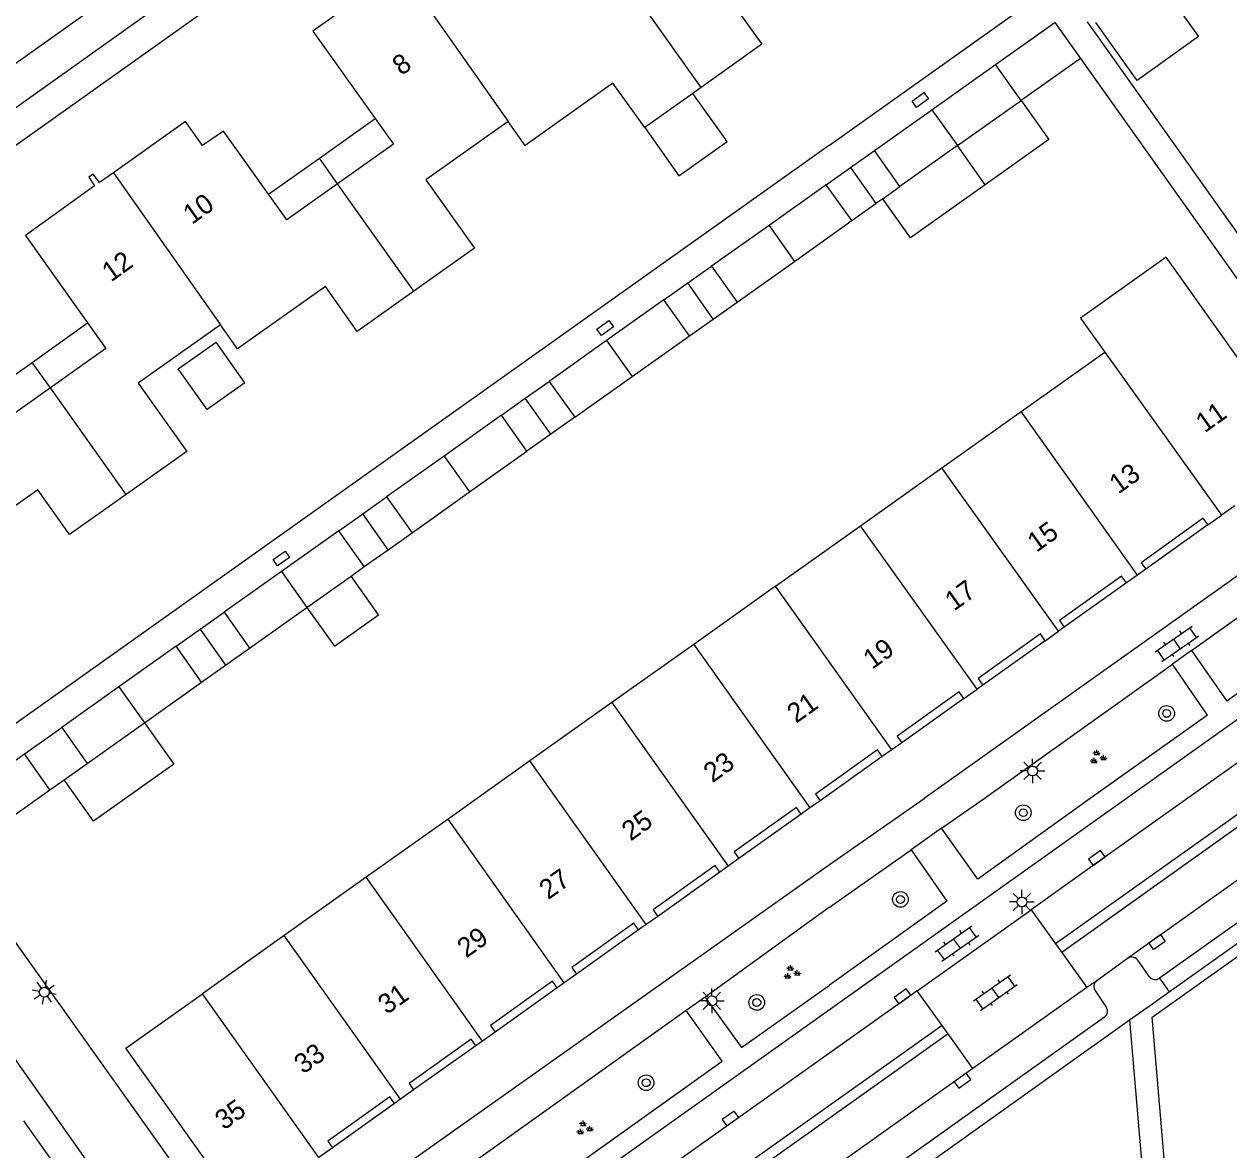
# Model space of a CAD drawing. Extents: x 124000 to 128010, y 398999 to 403000.
# Drawn here: x 126958.9 to 127020.4, y 399982.1 to 400039.6 of the extents above; entities that cross this region are included whole.
import ezdxf

# ---------------------------------------------------------------- set-up
doc = ezdxf.new("R2010")
doc.units = 0
for name, color, linetype in [('gg-afsc-erfafscheiding', 7, 'Continuous'), ('gg-afsc-hekwerk', 7, 'Continuous'), ('gg-afsc-muur', 7, 'Continuous'), ('gg-anno-huisnummerreeks BGT', 7, 'Continuous'), ('gg-bbg-bijgebouw', 7, 'Continuous'), ('gg-bbg-gedigitaliseerde bebouwing', 7, 'Continuous'), ('gg-bbg-gedigitaliseerde bijgebouw', 7, 'Continuous'), ('gg-bbg-hoofdgebouw', 7, 'Continuous'), ('gg-bbg-luifel en loopbrug', 7, 'Continuous'), ('gg-bbg-onder overbouw', 7, 'Continuous'), ('gg-bbg-pand overbouw', 7, 'Continuous'), ('gg-bbg-tussenscheiding', 7, 'Continuous'), ('gg-knt-verharding', 7, 'Continuous'), ('gg-knt-verharding nz', 7, 'Continuous'), ('gt-grn-weggrens', 7, 'Continuous'), ('gt-symb-boom', 7, 'Continuous'), ('gt-symb-groenvak', 7, 'Continuous'), ('gt-symb-klinker verharding', 7, 'Continuous'), ('gt-symb-kolk', 7, 'Continuous'), ('gt-symb-kolk center center', 7, 'Continuous'), ('gt-symb-lichtmast', 7, 'Continuous')]:
    doc.layers.add(name, color=color, linetype=linetype)

# ---------------------------------------------------------------- blocks, each defined once
blk = doc.blocks.new('gt0-KOLK')
at = {"layer": 'gt-symb-kolk'}
blk.add_lwpolyline([(0, 0), (0.375, 0), (0.375, 0.4), (-0.375, 0.4), (-0.375, 0), (0, 0)], dxfattribs=at)
blk = doc.blocks.new('gt0-GRVAK')
at = {"layer": 'gt-symb-groenvak'}
for p, q in [((-0.11, 0.189), (-0.228, 0.24)), ((-0.182, 0.153), (0.088, 0.153)), ((-0.091, 0.211), (-0.156, 0.322)), ((-0.047, 0.214), (-0.047, 0.393)), ((-0.004, 0.211), (0.061, 0.322)), ((0.015, 0.189), (0.133, 0.24)), ((0.262, -0.052), (0.197, 0.059)), ((0.305, -0.049), (0.305, 0.13)), ((0.349, -0.052), (0.414, 0.059)), ((-0.245, -0.228), (-0.363, -0.177)), ((-0.318, -0.264), (-0.047, -0.264)), ((-0.226, -0.206), (-0.291, -0.095)), ((-0.183, -0.203), (-0.183, -0.024)), ((-0.139, -0.206), (-0.074, -0.095)), ((-0.12, -0.228), (-0.002, -0.177)), ((0.243, -0.074), (0.125, -0.023)), ((0.17, -0.11), (0.441, -0.11)), ((0.368, -0.074), (0.486, -0.023))]:
    blk.add_line(p, q, dxfattribs=at)
blk = doc.blocks.new('gt0-BOOM')
at = {"layer": 'gt-symb-boom'}
for radius in [0.4, 0.2]:
    blk.add_circle((0, 0), radius, dxfattribs=at)
blk = doc.blocks.new('gt0-KL1')
at = {"layer": 'gt-symb-klinker verharding'}
for p, q in [((-1.15, 0.3), (1.15, 0.3)), ((-1, -0.3), (-1, 0.3)), ((-0.5, 0.3), (-0.5, 0.45)), ((0, -0.3), (0, 0.3)), ((0.5, 0.3), (0.5, 0.45)), ((1, -0.3), (1, 0.3)), ((-1.15, -0.3), (1.15, -0.3)), ((-0.5, -0.45), (-0.5, -0.3)), ((0.5, -0.45), (0.5, -0.3))]:
    blk.add_line(p, q, dxfattribs=at)
blk = doc.blocks.new('gt0-LMAST')
at = {"layer": 'gt-symb-lichtmast'}
for p, q in [((-0.005, 0.246), (-0.005, 0.621)), ((-0.182, 0.173), (-0.447, 0.438)), ((0.172, 0.173), (0.437, 0.438)), ((-0.255, -0.004), (-0.63, -0.004)), ((-0.182, -0.181), (-0.447, -0.446)), ((-0.005, -0.254), (-0.005, -0.629)), ((0.437, -0.446), (0.172, -0.181)), ((0.245, -0.004), (0.62, -0.004))]:
    blk.add_line(p, q, dxfattribs=at)
blk.add_circle((-0.005, -0.004), 0.25, dxfattribs=at)
blk = doc.blocks.new('gt0-KOLKCC')
at = {"layer": 'gt-symb-kolk center center'}
blk.add_lwpolyline([(-0.375, 0.2), (0.375, 0.2), (0.375, -0.2), (-0.375, -0.2)], close=True, dxfattribs=at)

msp = doc.modelspace()

# ---------------------------------------------------------------- linework, layer by layer
at = {"layer": 'gg-afsc-erfafscheiding'}
for p, q in [((127012.821, 400037.813), (127023.686, 400022.511)), ((126968.596, 399978.375), (126955.333, 399997)), ((126965.718, 399976.346), (126952.498, 399995.006))]:
    msp.add_line(p, q, dxfattribs=at)
at = {"layer": 'gg-afsc-hekwerk'}
for q in [(127011.805, 400041.775), (126953.084, 400000.035)]:
    msp.add_line((127000, 400033.384), q, dxfattribs=at)
at = {"layer": 'gg-afsc-muur'}
msp.add_line((127029.095, 400017.24), (127013.19, 400039.685), dxfattribs=at)
at = {"layer": 'gg-bbg-bijgebouw'}
for p, q in [((127012.821, 400037.813), (127009.796, 400035.665)), ((127009.796, 400035.665), (127008.492, 400037.502)), ((127002.303, 400033.108), (127005.238, 400035.192)), ((127005.238, 400035.192), (127006.542, 400033.356)), ((127006.542, 400033.356), (127003.606, 400031.272)), ((127003.606, 400031.272), (127002.303, 400033.108))]:
    msp.add_line(p, q, dxfattribs=at)
msp.add_lwpolyline([(127008.492, 400037.502), (127011.517, 400039.649), (127012.821, 400037.813)], dxfattribs=at)
at = {"layer": 'gg-bbg-gedigitaliseerde bebouwing'}
for p, q in [((126993.021, 400036.026), (126990.566, 400034.275)), ((126993.452, 400036.334), (126993.021, 400036.026))]:
    msp.add_line(p, q, dxfattribs=at)
for points in [[(126998.227, 400045.024), (126994.044, 400042.037), (126996.54, 400038.538), (126993.452, 400036.334)], [(126990.566, 400034.275), (126988.94, 400036.553), (126984.462, 400033.361), (126983.586, 400034.59)], [(126983.586, 400034.59), (126979.384, 400031.612), (126981.863, 400028.113), (126978.769, 400025.921)], [(127021.812, 400021.173), (127017.203, 400027.656), (127012.83, 400024.546), (127014.068, 400022.805)], [(126978.769, 400025.921), (126975.875, 400023.87), (126974.256, 400026.153), (126969.769, 400022.972), (126968.896, 400024.204)], [(126968.896, 400024.204), (126964.692, 400021.229), (126967.168, 400017.728), (126964.069, 400015.534)], [(126964.069, 400015.534), (126961.178, 400013.488), (126959.56, 400015.771), (126955.351, 400012.786)]]:
    msp.add_lwpolyline(points, dxfattribs=at)
at = {"layer": 'gg-bbg-gedigitaliseerde bijgebouw'}
for p, q in [((126999.84, 400031.36), (126996.916, 400029.284)), ((127001.148, 400029.529), (126999.84, 400031.36)), ((126996.916, 400029.284), (126993.98, 400027.2)), ((126998.215, 400027.445), (127001.148, 400029.529)), ((126993.98, 400027.2), (126995.28, 400025.36)), ((126995.28, 400025.36), (126998.215, 400027.445)), ((126991.55, 400025.48), (126988.615, 400023.395)), ((126992.86, 400023.64), (126991.55, 400025.48)), ((126989.925, 400021.56), (126992.86, 400023.64)), ((126988.615, 400023.395), (126985.68, 400021.31)), ((126985.68, 400021.31), (126986.99, 400019.48)), ((126986.99, 400019.48), (126989.925, 400021.56)), ((126983.25, 400019.59), (126980.315, 400017.5)), ((126984.55, 400017.75), (126983.25, 400019.59)), ((126980.315, 400017.5), (126977.38, 400015.41)), ((126981.615, 400015.665), (126984.55, 400017.75)), ((126978.68, 400013.58), (126981.615, 400015.665)), ((126977.38, 400015.41), (126978.68, 400013.58)), ((126974.94, 400013.68), (126972.01, 400011.6)), ((126976.24, 400011.85), (126974.94, 400013.68)), ((126975.561, 400011.368), (126976.24, 400011.85)), ((126972.01, 400011.6), (126969.08, 400009.52)), ((126973.31, 400009.77), (126975.561, 400011.368)), ((126969.08, 400009.52), (126970.38, 400007.69)), ((126970.38, 400007.69), (126973.31, 400009.77)), ((126966.63, 400007.79), (126963.705, 400005.71)), ((126967.93, 400005.95), (126966.63, 400007.79)), ((126963.705, 400005.71), (126960.78, 400003.63)), ((126965.005, 400003.875), (126967.93, 400005.95)), ((126960.78, 400003.63), (126962.08, 400001.8)), ((126960.899, 400000.961), (126962.08, 400001.8))]:
    msp.add_line(p, q, dxfattribs=at)
for points in [[(127017.338, 400041.05), (127018.857, 400038.934), (127015.726, 400036.686), (127013.603, 400039.641)], [(126965.005, 400003.875), (126966.507, 400001.764), (126962.404, 399998.846), (126960.899, 400000.961)]]:
    msp.add_lwpolyline(points, dxfattribs=at)
at = {"layer": 'gg-bbg-hoofdgebouw'}
for p, q in [((127009.801, 400019.772), (127014.068, 400022.805)), ((127005.746, 400016.889), (127009.801, 400019.772)), ((127001.59, 400013.934), (127005.746, 400016.889)), ((127020.719, 400014.957), (127020.026, 400014.471)), ((127019.334, 400013.986), (127020.026, 400014.471)), ((126997.252, 400010.85), (127001.59, 400013.934)), ((127015.736, 400011.42), (127015.17, 400011.023)), ((127016.158, 400011.716), (127015.736, 400011.42)), ((126997.252, 400010.85), (126993.068, 400007.876)), ((127011.997, 400008.755), (127011.707, 400008.552)), ((127011.019, 400008.067), (127011.707, 400008.552)), ((126993.068, 400007.876), (126988.885, 400004.902)), ((127007.842, 400005.799), (127007.551, 400005.595)), ((127006.86, 400005.111), (127007.551, 400005.595)), ((126988.885, 400004.902), (126984.702, 400001.928)), ((127003.694, 400002.849), (127003.188, 400002.495)), ((127003.188, 400002.495), (127002.7, 400002.153)), ((126984.702, 400001.928), (126980.519, 399998.953)), ((126999.005, 399999.521), (126998.552, 399999.203)), ((126999.532, 399999.891), (126999.005, 399999.521)), ((126980.519, 399998.953), (126976.336, 399995.979)), ((126994.823, 399996.545), (126994.404, 399996.247)), ((126995.377, 399996.938), (126994.823, 399996.545)), ((126976.336, 399995.979), (126972.153, 399993.006)), ((126991.233, 399993.985), (126990.642, 399993.569)), ((126990.642, 399993.569), (126990.251, 399993.294)), ((126972.153, 399993.006), (126967.969, 399990.031)), ((126987.072, 399991.03), (126986.457, 399990.596)), ((126986.457, 399990.596), (126986.091, 399990.337)), ((126982.918, 399988.071), (126982.278, 399987.616)), ((126982.278, 399987.616), (126981.936, 399987.373)), ((126978.76, 399985.115), (126978.093, 399984.645)), ((126978.093, 399984.645), (126977.776, 399984.422)), ((126964.548, 399975.518), (126958.841, 399983.534)), ((126974.609, 399982.156), (126973.913, 399981.666))]:
    msp.add_line(p, q, dxfattribs=at)
for points in [[(126978.106, 400042.396), (126977.405, 400041.896), (126977.081, 400042.335), (126976.865, 400042.177), (126977.146, 400041.73), (126973.617, 400039.206), (126976.793, 400034.742)], [(126971.347, 400030.876), (126969.051, 400034.104), (126967.979, 400033.36), (126967.103, 400034.59), (126963.43, 400031.974)], [(126976.793, 400034.742), (126977.727, 400033.429), (126974.872, 400031.41)], [(126963.43, 400031.974), (126962.721, 400031.469), (126962.393, 400031.904), (126962.171, 400031.747), (126962.464, 400031.299), (126958.935, 400028.769), (126962.107, 400024.298)], [(126974.872, 400031.41), (126972.274, 400029.572), (126971.347, 400030.876)], [(126962.107, 400024.298), (126963.035, 400022.989), (126960.201, 400020.98)], [(126960.201, 400020.98), (126957.601, 400019.137), (126956.674, 400020.441)], [(126969.762, 399979.232), (126964.06, 399987.252), (126967.969, 399990.031)]]:
    msp.add_lwpolyline(points, dxfattribs=at)
at = {"layer": 'gg-bbg-luifel en loopbrug'}
for p, q in [((127005.238, 400035.192), (127008.492, 400037.502)), ((127006.542, 400033.356), (127009.796, 400035.665)), ((126973.943, 400032.719), (126976.793, 400034.742)), ((127007.959, 400031.36), (127006.542, 400033.356)), ((127001.072, 400032.234), (127002.303, 400033.108)), ((126971.347, 400030.876), (126973.943, 400032.719)), ((126974.872, 400031.41), (126973.943, 400032.719)), ((126999.84, 400031.36), (127001.072, 400032.234)), ((127001.072, 400032.234), (127002.374, 400030.398)), ((127002.722, 400030.645), (127003.606, 400031.272)), ((127001.148, 400029.529), (127002.374, 400030.398)), ((127002.722, 400030.645), (127002.374, 400030.398)), ((126992.765, 400026.34), (126993.98, 400027.2)), ((126991.55, 400025.48), (126992.765, 400026.34)), ((126994.07, 400024.5), (126992.765, 400026.34)), ((126994.07, 400024.5), (126995.28, 400025.36)), ((126959.274, 400022.286), (126962.107, 400024.298)), ((126992.86, 400023.64), (126994.07, 400024.5)), ((126970.145, 400021.243), (126968.671, 400023.32)), ((126956.674, 400020.441), (126959.274, 400022.286)), ((126960.201, 400020.98), (126959.274, 400022.286)), ((126984.465, 400020.45), (126985.68, 400021.31)), ((126983.25, 400019.59), (126984.465, 400020.45)), ((126985.77, 400018.615), (126984.465, 400020.45)), ((126986.99, 400019.48), (126985.77, 400018.615)), ((126985.77, 400018.615), (126984.55, 400017.75)), ((126976.16, 400014.545), (126977.38, 400015.41)), ((126974.94, 400013.68), (126976.16, 400014.545)), ((126977.46, 400012.715), (126976.16, 400014.545)), ((126977.46, 400012.715), (126978.68, 400013.58)), ((126976.24, 400011.85), (126977.46, 400012.715)), ((126967.855, 400008.655), (126969.08, 400009.52)), ((126966.63, 400007.79), (126967.855, 400008.655)), ((126967.855, 400008.655), (126969.155, 400006.82)), ((126969.155, 400006.82), (126970.38, 400007.69)), ((126967.93, 400005.95), (126969.155, 400006.82)), ((126958.88, 400002.285), (126960.78, 400003.63)), ((126956.98, 400000.94), (126958.88, 400002.285)), ((126960.18, 400000.45), (126958.88, 400002.285)), ((126960.18, 400000.45), (126960.899, 400000.961)), ((126958.28, 399999.1), (126960.18, 400000.45))]:
    msp.add_line(p, q, dxfattribs=at)
for points in [[(126990.566, 400034.275), (126992.311, 400031.816), (126994.77, 400033.562), (126993.021, 400036.026)], [(127009.796, 400035.665), (127011.212, 400033.67), (127007.959, 400031.36)], [(127007.959, 400031.36), (127004.14, 400028.648), (127002.722, 400030.645)], [(126970.145, 400021.243), (126968.211, 400019.87), (126966.737, 400021.947), (126968.671, 400023.32)], [(126973.31, 400009.77), (126974.716, 400007.792), (126976.966, 400009.392), (126975.561, 400011.368)]]:
    msp.add_lwpolyline(points, dxfattribs=at)
at = {"layer": 'gg-bbg-onder overbouw'}
for points in [[(127019.334, 400013.986), (127019.093, 400014.33), (127015.923, 400012.052), (127016.158, 400011.716)], [(127015.17, 400011.023), (127014.929, 400011.367), (127011.761, 400009.09), (127011.997, 400008.755)], [(127011.019, 400008.067), (127010.777, 400008.411), (127007.607, 400006.135), (127007.842, 400005.799)], [(127006.86, 400005.111), (127006.625, 400005.447), (127003.459, 400003.185), (127003.694, 400002.849)], [(127002.7, 400002.153), (127002.465, 400002.489), (126999.296, 400000.227), (126999.532, 399999.891)], [(126998.552, 399999.203), (126998.316, 399999.539), (126995.14, 399997.272), (126995.377, 399996.938)], [(126994.404, 399996.247), (126994.167, 399996.581), (126990.997, 399994.32), (126991.233, 399993.985)], [(126990.251, 399993.294), (126990.015, 399993.629), (126986.835, 399991.365), (126987.072, 399991.03)], [(126986.091, 399990.337), (126985.854, 399990.672), (126982.68, 399988.405), (126982.918, 399988.071)], [(126981.936, 399987.373), (126981.698, 399987.707), (126978.524, 399985.45), (126978.76, 399985.115)], [(126977.776, 399984.422), (126977.54, 399984.757), (126974.373, 399982.491), (126974.609, 399982.156)]]:
    msp.add_lwpolyline(points, dxfattribs=at)
at = {"layer": 'gg-bbg-pand overbouw'}
for p, q in [((127019.334, 400013.986), (127016.158, 400011.716)), ((127015.17, 400011.023), (127011.997, 400008.755)), ((127011.019, 400008.067), (127007.842, 400005.799)), ((127006.86, 400005.111), (127003.694, 400002.849)), ((127002.7, 400002.153), (126999.532, 399999.891)), ((126998.552, 399999.203), (126995.377, 399996.938)), ((126994.404, 399996.247), (126991.233, 399993.985)), ((126990.251, 399993.294), (126987.072, 399991.03)), ((126986.091, 399990.337), (126982.918, 399988.071)), ((126981.936, 399987.373), (126978.76, 399985.115)), ((126977.776, 399984.422), (126974.609, 399982.156))]:
    msp.add_line(p, q, dxfattribs=at)
at = {"layer": 'gg-bbg-tussenscheiding'}
for p, q in [((126978.106, 400042.396), (126983.586, 400034.59)), ((126993.452, 400036.334), (126989.544, 400041.836)), ((126963.43, 400031.974), (126968.896, 400024.204)), ((126978.769, 400025.921), (126974.872, 400031.41)), ((126996.916, 400029.284), (126998.215, 400027.445)), ((126988.615, 400023.395), (126989.925, 400021.56)), ((127014.068, 400022.805), (127020.026, 400014.471)), ((126964.069, 400015.534), (126960.201, 400020.98)), ((127015.736, 400011.42), (127009.801, 400019.772)), ((126980.315, 400017.5), (126981.615, 400015.665)), ((127011.707, 400008.552), (127005.746, 400016.889)), ((127007.551, 400005.595), (127001.59, 400013.934)), ((126972.01, 400011.6), (126973.31, 400009.77)), ((127003.188, 400002.495), (126997.252, 400010.85)), ((126993.068, 400007.876), (126999.005, 399999.521)), ((126963.705, 400005.71), (126965.005, 400003.875)), ((126988.885, 400004.902), (126994.823, 399996.545)), ((126962.08, 400001.8), (126965.005, 400003.875)), ((126990.642, 399993.569), (126984.702, 400001.928)), ((126986.457, 399990.596), (126980.519, 399998.953)), ((126982.278, 399987.616), (126976.336, 399995.979)), ((126978.093, 399984.645), (126972.153, 399993.006)), ((126973.913, 399981.666), (126967.969, 399990.031))]:
    msp.add_line(p, q, dxfattribs=at)
at = {"layer": 'gg-knt-verharding'}
for p, q in [((126939.233, 400019.724), (126997.917, 400061.459)), ((127063.094, 400029.261), (127011.555, 399992.576)), ((127063.397, 400028.829), (127011.866, 399992.142)), ((127064.97, 400025.076), (127016.862, 399990.824)), ((127027.988, 400016.453), (127004.84, 400000)), ((127029.418, 400011.483), (127020.298, 400004.972)), ((127029.784, 400010.397), (126975.073, 399971.475)), ((127018.504, 400007.572), (127020.298, 400004.972)), ((127007.898, 400000), (127017.528, 400006.875)), ((127019.313, 400004.269), (127017.528, 400006.875)), ((127019.313, 400004.269), (127013.326, 400000)), ((127000, 399996.633), (127004.84, 400000)), ((127005.734, 399998.481), (127007.898, 400000)), ((127013.326, 400000), (127007.579, 399995.88)), ((127007.579, 399995.88), (127005.734, 399998.481)), ((127017.357, 399990.128), (127029.157, 399998.525)), ((127000, 399994.457), (127004.175, 399997.387)), ((127004.175, 399997.387), (127006.005, 399994.752)), ((126970.407, 399975.674), (127000, 399996.633)), ((127006.005, 399994.752), (127000, 399990.475)), ((127000, 399994.457), (126993.652, 399989.859)), ((127004.485, 399990.187), (127010.312, 399994.311)), ((127010.312, 399994.311), (127011.555, 399992.576)), ((127011.555, 399992.576), (127011.866, 399992.142)), ((127011.866, 399992.142), (127013.154, 399990.344)), ((127015.221, 399991.836), (127013.663, 399990.698)), ((127016.347, 399990.901), (127015.791, 399991.701)), ((126995.514, 399987.289), (127000, 399990.475)), ((127013.154, 399990.344), (127007.332, 399986.214)), ((127013.663, 399990.698), (127013.154, 399990.344)), ((127004.485, 399990.187), (126975.472, 399969.56)), ((126993.652, 399989.859), (126995.514, 399987.289)), ((127005.757, 399988.412), (127004.485, 399990.187)), ((127013.588, 399990.159), (127014.131, 399989.353)), ((127016.446, 399989.48), (127017.357, 399990.128)), ((126992.687, 399989.171), (126981.356, 399981.092)), ((127014.054, 399988.831), (126963.463, 399952.81)), ((126963.671, 399951.891), (127015.338, 399988.692)), ((127015.338, 399988.692), (127016.71, 399972.316)), ((127005.757, 399988.412), (126946.673, 399946.446)), ((127006.068, 399987.978), (126946.975, 399946.022)), ((127006.068, 399987.978), (127005.757, 399988.412)), ((127007.332, 399986.214), (127006.068, 399987.978)), ((127007.332, 399986.214), (126962.113, 399954.063))]:
    msp.add_line(p, q, dxfattribs=at)
for points in [[(126940.419, 400024.76), (126941.495, 400023.25), (127018.905, 400078.39)], [(127064.254, 400026.748), (127062.969, 400025.812), (127015.221, 399991.836)], [(127017.478, 399977.203), (127016.481, 399988.842), (127034.312, 400001.512), (127066.873, 400024.749), (127069.268, 400026.453)], [(127018.504, 400007.572), (127027.544, 400014.026), (127029.418, 400011.483)], [(127031.469, 400009.422), (127029.793, 400008.239), (127021.836, 400002.519), (127013.777, 399996.804), (127010.312, 399994.311)], [(126981.356, 399981.092), (126983.223, 399978.515), (126994.53, 399986.587), (126992.687, 399989.171)]]:
    msp.add_lwpolyline(points, dxfattribs=at)
for centre, radius, start, end in [((127015.44, 399991.488), 0.411, 31.20221, 122.14873), ((127016.645, 399991.131), 0.376, 217.70052, 305.29236), ((127013.902, 399990.39), 0.39, 127.8406, 216.31611), ((127013.83, 399989.131), 0.374, 306.71923, 36.49845)]:
    msp.add_arc(centre, radius, start, end, dxfattribs=at)
at = {"layer": 'gg-knt-verharding nz'}
msp.add_line((126940.419, 400024.76), (126966.396, 400043.242), dxfattribs=at)
at = {"layer": 'gt-grn-weggrens'}
for p, q in [((127018.504, 400007.572), (127017.528, 400006.875)), ((127005.734, 399998.481), (127004.175, 399997.387)), ((127016.862, 399990.824), (127017.357, 399990.128)), ((126993.652, 399989.859), (126992.687, 399989.171)), ((127015.338, 399988.692), (127016.446, 399989.48))]:
    msp.add_line(p, q, dxfattribs=at)

# ---------------------------------------------------------------- block references
at = {"layer": 'gt-symb-boom'}
for p in [(127017.229, 400004.352), (127009.905, 399999.28), (127003.629, 399994.847), (126996.289, 399989.584), (126990.636, 399985.484)]:
    msp.add_blockref('gt0-BOOM', p, dxfattribs=at)
at = {"layer": 'gt-symb-groenvak'}
for p in [(127013.702, 400002.104), (126998.053, 399991.102), (126987.461, 399983.155)]:
    msp.add_blockref('gt0-GRVAK', p, dxfattribs=at)
at = {"layer": 'gt-symb-klinker verharding'}
for p, rotation in [((127017.755, 400007.909), 34.81835448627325), ((127006.516, 399992.598), 35.31121344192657), ((127008.479, 399990.084), 35.311213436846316)]:
    msp.add_blockref('gt0-KL1', p, dxfattribs=dict(at, rotation=rotation))
at = {"layer": 'gt-symb-kolk'}
for p, rotation in [((127013.777, 399996.804), 35.311213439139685), ((127016.617, 399992.833), -144.60889248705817), ((127003.853, 399989.738), 35.39110751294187), ((127006.685, 399985.755), -144.6420574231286), ((126995.061, 399983.497), 35.39110751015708)]:
    msp.add_blockref('gt0-KOLK', p, dxfattribs=dict(at, rotation=rotation))
at = {"layer": 'gt-symb-kolk center center'}
for p, rotation in [((127004.642, 400035.688), 35.39110751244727), ((126988.546, 400024.042), 35.47103932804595), ((126972.003, 400012.265), 35.47103932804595)]:
    msp.add_blockref('gt0-KOLKCC', p, dxfattribs=dict(at, rotation=rotation))
at = {"layer": 'gt-symb-lichtmast'}
for p in [(127010.383, 400001.416), (127009.838, 399994.722), (126994.001, 399989.672)]:
    msp.add_blockref('gt0-LMAST', p, dxfattribs=at)
at = {"layer": 'gt-symb-lichtmast', "rotation": 125.43780146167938}
msp.add_blockref('gt0-LMAST', (126959.882, 399990.112), dxfattribs=at)

# ---------------------------------------------------------------- texts
at = {"layer": 'gg-anno-huisnummerreeks BGT'}
for s, rotation, p in [('8', 35.6, (126978.134, 400036.904)), ('10', 35.4, (126967.437, 400029.304)), ('12', 35.6, (126963.299, 400026.362)), ('11', 35.4, (127019.174, 400018.657)), ('13', 35.7, (127014.758, 400015.525)), ('15', 35.7, (127010.575, 400012.548)), ('17', 35.7, (127006.364, 400009.551)), ('19', 35.5, (127002.186, 400006.578)), ('21', 35.5, (126998.295, 400003.814)), ('23', 35.5, (126994.025, 400000.778)), ('25', 35.5, (126989.848, 399997.801)), ('27', 35.4, (126985.632, 399994.806)), ('29', 35.5, (126981.448, 399991.828)), ('31', 35.4, (126977.393, 399988.941)), ('33', 35.6, (126973.115, 399985.895)), ('35', 35.4, (126969.071, 399983.034))]:
    msp.add_text(s, height=1, rotation=rotation, dxfattribs=at).set_placement(p)

doc.saveas('drawing.dxf')
